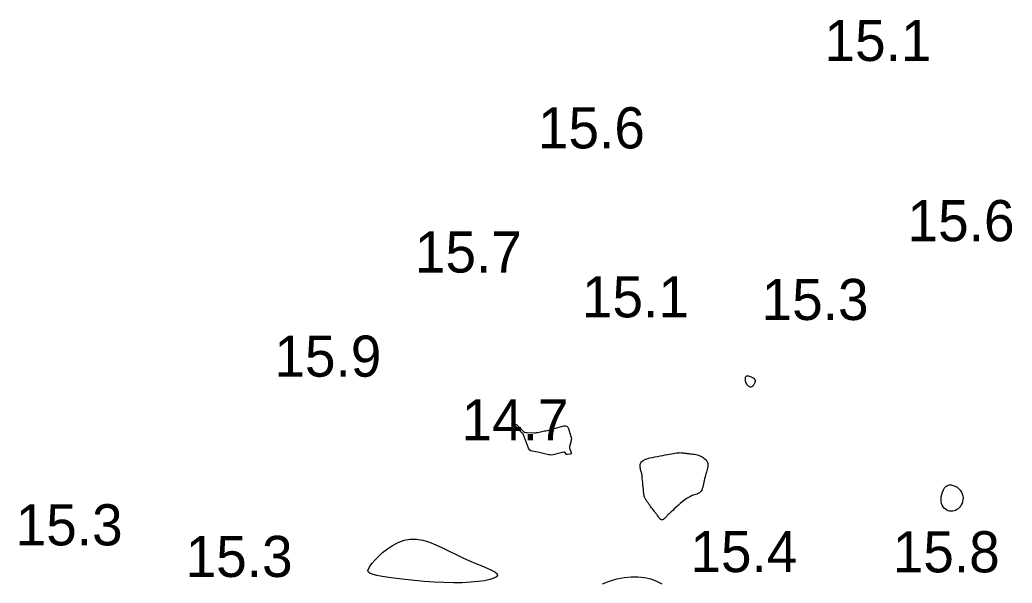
# Model space of a CAD drawing. Extents: x 3040093 to 3056816, y 408076 to 509144.
# Drawn here: x 3045239.3 to 3045360, y 434200.2 to 434268.7 of the extents above; entities that cross this region are included whole.
import ezdxf

# ---------------------------------------------------------------- set-up
doc = ezdxf.new("R2010")
doc.units = 0
for name, color, linetype in [('V-CHAN-CONT-EL15', 7, 'Continuous'), ('V-CHAN-CONT-EL17', 7, 'Continuous'), ('V-TOPO-SOUN-0610', 7, 'Continuous')]:
    doc.layers.add(name, color=color, linetype=linetype)

msp = doc.modelspace()

# ---------------------------------------------------------------- linework, layer by layer
at = {"layer": 'V-CHAN-CONT-EL15'}
msp.add_lwpolyline([(3045305.64, 434219.36), (3045305.8, 434219.31), (3045305.92, 434219.21), (3045306, 434219.03), (3045306.3, 434218.05), (3045306.33, 434217.92), (3045306.35, 434217.79), (3045306.34, 434217.66), (3045306.31, 434217.53), (3045306.15, 434216.95), (3045306.13, 434216.85), (3045306.13, 434216.75), (3045306.13, 434216.65), (3045306.16, 434216.55), (3045306.31, 434216.08), (3045306.32, 434216.02), (3045306.31, 434215.97), (3045306.27, 434215.94), (3045306.22, 434215.92), (3045305.9, 434215.86), (3045305.85, 434215.86), (3045305.8, 434215.87), (3045305.76, 434215.89), (3045305.73, 434215.93), (3045305.59, 434216.1), (3045305.55, 434216.14), (3045305.51, 434216.16), (3045305.47, 434216.17), (3045305.42, 434216.16), (3045304.29, 434215.85), (3045304.12, 434215.81), (3045303.95, 434215.8), (3045303.78, 434215.81), (3045303.61, 434215.84), (3045302.92, 434216.01), (3045302.76, 434216.05), (3045302.59, 434216.09), (3045302.42, 434216.13), (3045302.26, 434216.16), (3045301.59, 434216.28), (3045301.43, 434216.32), (3045301.3, 434216.4), (3045301.2, 434216.51), (3045301.13, 434216.65), (3045300.53, 434218.28), (3045300.52, 434218.3), (3045300.52, 434218.31), (3045300.51, 434218.33), (3045300.5, 434218.34), (3045300.46, 434218.41), (3045300.45, 434218.42), (3045300.45, 434218.42), (3045300.44, 434218.43), (3045300.43, 434218.43), (3045300.41, 434218.45), (3045300.4, 434218.46), (3045300.39, 434218.46), (3045300.39, 434218.47), (3045300.38, 434218.47), (3045299.43, 434219.42), (3045299.42, 434219.43), (3045299.41, 434219.45), (3045299.41, 434219.46), (3045299.4, 434219.48), (3045299.39, 434219.55), (3045299.39, 434219.56), (3045299.4, 434219.57), (3045299.4, 434219.57), (3045299.41, 434219.57), (3045299.46, 434219.55), (3045299.47, 434219.54), (3045299.48, 434219.54), (3045299.5, 434219.53), (3045299.51, 434219.53), (3045299.62, 434219.5), (3045299.64, 434219.5), (3045299.66, 434219.49), (3045299.68, 434219.47), (3045299.7, 434219.46), (3045300.39, 434218.77), (3045300.51, 434218.67), (3045300.65, 434218.59), (3045300.8, 434218.54), (3045300.97, 434218.53), (3045301.78, 434218.52), (3045301.95, 434218.52), (3045302.11, 434218.53), (3045302.27, 434218.56), (3045302.44, 434218.59), (3045303.09, 434218.73), (3045303.25, 434218.76), (3045303.41, 434218.8), (3045303.57, 434218.84), (3045303.74, 434218.88), (3045305.45, 434219.34)], close=True, dxfattribs=at)
at = {"layer": 'V-CHAN-CONT-EL17'}
for points in [[(3045327.58, 434224.67), (3045327.54, 434224.8), (3045327.52, 434224.93), (3045327.51, 434225.05), (3045327.51, 434225.16), (3045327.53, 434225.26), (3045327.57, 434225.34), (3045327.62, 434225.4), (3045327.7, 434225.43), (3045327.79, 434225.44), (3045327.89, 434225.43), (3045327.99, 434225.41), (3045328.1, 434225.37), (3045328.2, 434225.33), (3045328.3, 434225.28), (3045328.38, 434225.24), (3045328.45, 434225.2), (3045328.51, 434225.16), (3045328.55, 434225.13), (3045328.59, 434225.1), (3045328.61, 434225.08), (3045328.63, 434225.05), (3045328.65, 434225.03), (3045328.66, 434225.01), (3045328.67, 434224.98), (3045328.67, 434224.96), (3045328.68, 434224.94), (3045328.69, 434224.92), (3045328.69, 434224.9), (3045328.69, 434224.87), (3045328.7, 434224.85), (3045328.7, 434224.82), (3045328.7, 434224.8), (3045328.7, 434224.77), (3045328.69, 434224.74), (3045328.69, 434224.7), (3045328.68, 434224.66), (3045328.66, 434224.62), (3045328.64, 434224.57), (3045328.62, 434224.51), (3045328.58, 434224.44), (3045328.55, 434224.37), (3045328.5, 434224.3), (3045328.45, 434224.23), (3045328.39, 434224.16), (3045328.33, 434224.11), (3045328.26, 434224.08), (3045328.19, 434224.06), (3045328.12, 434224.06), (3045328.04, 434224.08), (3045327.96, 434224.12), (3045327.89, 434224.18), (3045327.81, 434224.25), (3045327.74, 434224.34), (3045327.68, 434224.44), (3045327.62, 434224.55)], [(3045317.22, 434207.95), (3045317.15, 434208.01), (3045317.09, 434208.08), (3045317.02, 434208.16), (3045316.96, 434208.25), (3045316.9, 434208.35), (3045316.83, 434208.44), (3045316.77, 434208.54), (3045316.71, 434208.62), (3045316.65, 434208.71), (3045316.58, 434208.79), (3045316.52, 434208.87), (3045316.45, 434208.95), (3045316.37, 434209.05), (3045316.29, 434209.15), (3045316.2, 434209.27), (3045316.1, 434209.4), (3045315.99, 434209.54), (3045315.89, 434209.69), (3045315.78, 434209.84), (3045315.68, 434209.99), (3045315.58, 434210.13), (3045315.49, 434210.26), (3045315.42, 434210.37), (3045315.35, 434210.46), (3045315.31, 434210.54), (3045315.27, 434210.61), (3045315.24, 434210.68), (3045315.22, 434210.77), (3045315.2, 434210.87), (3045315.18, 434211), (3045315.17, 434211.17), (3045315.14, 434211.39), (3045315.12, 434211.63), (3045315.09, 434211.9), (3045315.06, 434212.18), (3045315.04, 434212.46), (3045315.01, 434212.72), (3045314.98, 434212.97), (3045314.96, 434213.18), (3045314.94, 434213.34), (3045314.91, 434213.47), (3045314.9, 434213.57), (3045314.88, 434213.64), (3045314.86, 434213.7), (3045314.84, 434213.75), (3045314.83, 434213.8), (3045314.81, 434213.85), (3045314.79, 434213.92), (3045314.77, 434213.99), (3045314.75, 434214.08), (3045314.74, 434214.17), (3045314.73, 434214.27), (3045314.72, 434214.37), (3045314.71, 434214.47), (3045314.72, 434214.58), (3045314.73, 434214.68), (3045314.76, 434214.78), (3045314.8, 434214.87), (3045314.86, 434214.96), (3045314.95, 434215.05), (3045315.07, 434215.14), (3045315.22, 434215.22), (3045315.41, 434215.3), (3045315.64, 434215.37), (3045315.91, 434215.45), (3045316.2, 434215.51), (3045316.51, 434215.58), (3045316.83, 434215.64), (3045317.15, 434215.7), (3045317.47, 434215.76), (3045317.77, 434215.81), (3045318.04, 434215.86), (3045318.3, 434215.91), (3045318.53, 434215.96), (3045318.74, 434216), (3045318.94, 434216.03), (3045319.12, 434216.06), (3045319.28, 434216.08), (3045319.44, 434216.09), (3045319.58, 434216.1), (3045319.71, 434216.09), (3045319.84, 434216.08), (3045319.96, 434216.07), (3045320.08, 434216.05), (3045320.2, 434216.03), (3045320.33, 434216.02), (3045320.45, 434216), (3045320.59, 434215.98), (3045320.73, 434215.97), (3045320.87, 434215.96), (3045321.02, 434215.94), (3045321.18, 434215.92), (3045321.33, 434215.9), (3045321.49, 434215.86), (3045321.65, 434215.82), (3045321.8, 434215.77), (3045321.96, 434215.72), (3045322.11, 434215.65), (3045322.25, 434215.57), (3045322.39, 434215.49), (3045322.51, 434215.4), (3045322.62, 434215.31), (3045322.72, 434215.21), (3045322.79, 434215.11), (3045322.86, 434215), (3045322.9, 434214.89), (3045322.93, 434214.77), (3045322.94, 434214.65), (3045322.95, 434214.52), (3045322.93, 434214.37), (3045322.91, 434214.22), (3045322.87, 434214.06), (3045322.83, 434213.89), (3045322.78, 434213.71), (3045322.72, 434213.53), (3045322.66, 434213.34), (3045322.61, 434213.14), (3045322.55, 434212.93), (3045322.5, 434212.72), (3045322.45, 434212.51), (3045322.41, 434212.3), (3045322.37, 434212.1), (3045322.32, 434211.9), (3045322.27, 434211.72), (3045322.2, 434211.55), (3045322.13, 434211.41), (3045322.03, 434211.29), (3045321.92, 434211.19), (3045321.78, 434211.12), (3045321.63, 434211.06), (3045321.46, 434211.01), (3045321.27, 434210.95), (3045321.06, 434210.87), (3045320.84, 434210.78), (3045320.6, 434210.66), (3045320.35, 434210.51), (3045320.09, 434210.32), (3045319.83, 434210.12), (3045319.57, 434209.9), (3045319.32, 434209.68), (3045319.08, 434209.46), (3045318.86, 434209.25), (3045318.67, 434209.07), (3045318.5, 434208.91), (3045318.36, 434208.77), (3045318.24, 434208.66), (3045318.14, 434208.56), (3045318.06, 434208.48), (3045317.98, 434208.4), (3045317.91, 434208.33), (3045317.85, 434208.26), (3045317.78, 434208.19), (3045317.71, 434208.12), (3045317.64, 434208.06), (3045317.57, 434208), (3045317.5, 434207.96), (3045317.43, 434207.92), (3045317.36, 434207.91), (3045317.29, 434207.92)], [(3045352.31, 434212.17), (3045352.54, 434212.18), (3045352.79, 434212.12), (3045353.02, 434212.02), (3045353.25, 434211.88), (3045353.46, 434211.71), (3045353.64, 434211.52), (3045353.79, 434211.3), (3045353.89, 434211.08), (3045353.95, 434210.85), (3045353.98, 434210.62), (3045353.97, 434210.39), (3045353.93, 434210.17), (3045353.86, 434209.96), (3045353.77, 434209.76), (3045353.66, 434209.58), (3045353.53, 434209.42), (3045353.39, 434209.28), (3045353.23, 434209.17), (3045353.07, 434209.08), (3045352.9, 434209.02), (3045352.72, 434208.98), (3045352.54, 434208.97), (3045352.35, 434208.99), (3045352.18, 434209.04), (3045352, 434209.11), (3045351.84, 434209.22), (3045351.69, 434209.35), (3045351.56, 434209.51), (3045351.46, 434209.7), (3045351.38, 434209.92), (3045351.33, 434210.17), (3045351.31, 434210.44), (3045351.34, 434210.73), (3045351.39, 434211.02), (3045351.47, 434211.31), (3045351.59, 434211.57), (3045351.73, 434211.8), (3045351.9, 434211.98), (3045352.1, 434212.11)], [(3045287.51, 434205.57), (3045288.29, 434205.44), (3045289.08, 434205.21), (3045289.88, 434204.9), (3045290.69, 434204.53), (3045291.51, 434204.13), (3045292.33, 434203.72), (3045293.14, 434203.32), (3045293.95, 434202.96), (3045294.73, 434202.63), (3045295.46, 434202.34), (3045296.11, 434202.07), (3045296.65, 434201.82), (3045297.06, 434201.59), (3045297.31, 434201.38), (3045297.38, 434201.19), (3045297.25, 434201), (3045296.93, 434200.82), (3045296.44, 434200.67), (3045295.79, 434200.53), (3045295, 434200.42), (3045294.1, 434200.33), (3045293.09, 434200.28), (3045292, 434200.27), (3045290.84, 434200.29), (3045289.65, 434200.35), (3045288.45, 434200.43), (3045287.28, 434200.54), (3045286.15, 434200.66), (3045285.1, 434200.79), (3045284.16, 434200.92), (3045283.36, 434201.05), (3045282.71, 434201.17), (3045282.23, 434201.29), (3045281.89, 434201.42), (3045281.69, 434201.58), (3045281.62, 434201.76), (3045281.67, 434201.99), (3045281.83, 434202.27), (3045282.09, 434202.61), (3045282.45, 434203.02), (3045282.89, 434203.47), (3045283.4, 434203.94), (3045283.98, 434204.4), (3045284.61, 434204.82), (3045285.29, 434205.18), (3045286, 434205.44), (3045286.75, 434205.58)]]:
    msp.add_lwpolyline(points, close=True, dxfattribs=at)
msp.add_lwpolyline([(3045310.12, 434200.13), (3045311, 434200.47), (3045311.89, 434200.74), (3045312.76, 434200.92), (3045313.61, 434201.01), (3045314.45, 434201.01), (3045315.26, 434200.92), (3045316.01, 434200.74), (3045316.71, 434200.47), (3045317.34, 434200.13)], dxfattribs=at)

# ---------------------------------------------------------------- texts
at = {"layer": 'V-TOPO-SOUN-0610'}
for s, p in [('15.1 ', (3045337.13, 434263.71)), ('15.6 ', (3045302.28, 434253.08)), ('15.6 ', (3045347.23, 434241.8)), ('15.7 ', (3045287.32, 434237.99)), ('15.1 ', (3045307.63, 434232.54)), ('15.3 ', (3045329.48, 434232.22)), ('15.9 ', (3045270.23, 434225.33)), ('14.7 ', (3045293, 434217.58)), ('15.3 ', (3045238.77, 434204.82)), ('15.3 ', (3045259.44, 434200.98)), ('15.4 ', (3045320.82, 434201.57)), ('15.8 ', (3045345.43, 434201.54))]:
    msp.add_text(s, height=5, dxfattribs=at).set_placement(p)

doc.saveas('drawing.dxf')
